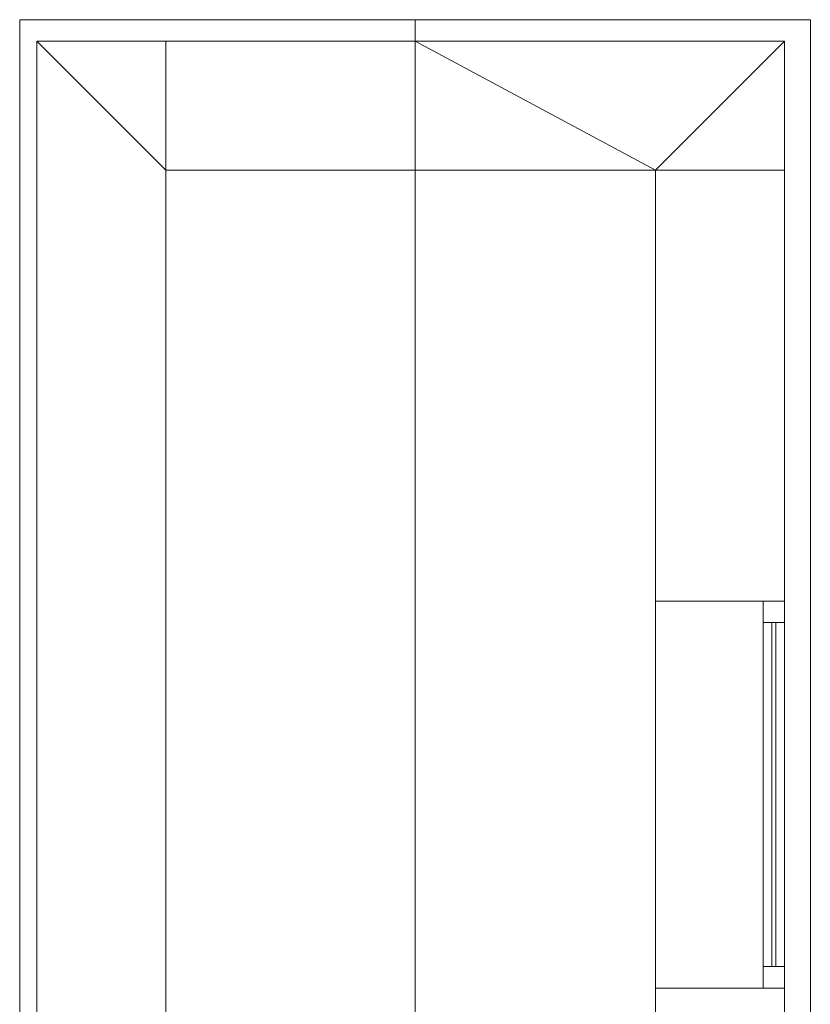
# Model space of a CAD drawing. Header units: millimetres. Extents: x -430348 to -225823, y -86243 to 5084.
# Tile 600 of 656: x -370942 to -369102, y -40860 to -38570. Entities that reach past the tile are written whole.
import ezdxf

# ---------------------------------------------------------------- set-up
doc = ezdxf.new("R2010")
doc.units = ezdxf.units.MM
for name, color, linetype, lineweight in [('A-GLAZ-CURT', 52, 'Continuous', 9), ('A-GLAZ-CWMG', 51, 'Continuous', 9), ('A-ROOF', 132, 'Continuous', 9), ('A-WALL', 113, 'Continuous', 9)]:
    doc.layers.add(name, color=color, linetype=linetype, lineweight=lineweight)

# ---------------------------------------------------------------- blocks, each defined once
blk = doc.blocks.new('System Panel - Door-561992-_3D_ Copy 1')
at = {"layer": 'A-GLAZ-CURT'}
mesh = blk.add_polyface(dxfattribs=at)
corners = [(-400, 5), (-400, 5, 1876.6), (400, 5, 1876.6), (400, 5)]
mesh.append_faces([[corners[k] for k in face] for face in [(2, 3, 0, 1)]])
mesh = blk.add_polyface(dxfattribs=at)
corners = [(400, -5), (-400, -5), (-400, 5), (400, 5)]
mesh.append_faces([[corners[k] for k in face] for face in [(0, 1, 2, 3)]])
mesh = blk.add_polyface(dxfattribs=at)
corners = [(-400, -5, 1876.6), (400, -5, 1876.6), (400, 5, 1876.6), (-400, 5, 1876.6)]
mesh.append_faces([[corners[k] for k in face] for face in [(0, 1, 2, 3)]])
mesh = blk.add_polyface(dxfattribs=at)
corners = [(-400, -5), (-400, -5, 1876.6), (-400, 5, 1876.6), (-400, 5)]
mesh.append_faces([[corners[k] for k in face] for face in [(0, 1, 2, 3)]])
mesh = blk.add_polyface(dxfattribs=at)
corners = [(400, -5, 1876.6), (400, -5), (400, 5), (400, 5, 1876.6)]
mesh.append_faces([[corners[k] for k in face] for face in [(0, 1, 2, 3)]])
mesh = blk.add_polyface(dxfattribs=at)
corners = [(-400, -5), (400, -5), (400, -5, 1876.6), (-400, -5, 1876.6)]
mesh.append_faces([[corners[k] for k in face] for face in [(3, 0, 1, 2)]])
blk = doc.blocks.new('Rectangular Mullion - 50mm x 50mm-561993-_3D_ Copy 1')
at = {"layer": 'A-GLAZ-CWMG'}
mesh = blk.add_polyface(dxfattribs=at)
corners = [(0, 25), (-50, 25), (-50, -25), (0, -25)]
mesh.append_faces([[corners[k] for k in face] for face in [(2, 3, 0, 1)]])
mesh = blk.add_polyface(dxfattribs=at)
corners = [(0, 25, -1976.6), (0, -25, -1976.6), (-50, -25, -1976.6), (-50, 25, -1976.6)]
mesh.append_faces([[corners[k] for k in face] for face in [(0, 1, 2, 3)]])
mesh = blk.add_polyface(dxfattribs=at)
corners = [(-50, 25), (0, 25), (0, 25, -1976.6), (-50, 25, -1976.6)]
mesh.append_faces([[corners[k] for k in face] for face in [(0, 1, 2, 3)]])
mesh = blk.add_polyface(dxfattribs=at)
corners = [(-50, -25), (-50, 25), (-50, 25, -1976.6), (-50, -25, -1976.6)]
mesh.append_faces([[corners[k] for k in face] for face in [(0, 1, 2, 3)]])
mesh = blk.add_polyface(dxfattribs=at)
corners = [(0, 25), (0, -25), (0, -25, -1976.6), (0, 25, -1976.6)]
mesh.append_faces([[corners[k] for k in face] for face in [(0, 1, 2, 3)]])
mesh = blk.add_polyface(dxfattribs=at)
corners = [(0, -25), (-50, -25), (-50, -25, -1976.6), (0, -25, -1976.6)]
mesh.append_faces([[corners[k] for k in face] for face in [(0, 1, 2, 3)]])
blk = doc.blocks.new('Rectangular Mullion - 50mm x 50mm-327847-_3D_ Copy 1')
at = {"layer": 'A-GLAZ-CWMG'}
mesh = blk.add_polyface(dxfattribs=at)
corners = [(0, 25), (-50, 25), (-50, -25), (0, -25)]
mesh.append_faces([[corners[k] for k in face] for face in [(2, 3, 0, 1)]])
mesh = blk.add_polyface(dxfattribs=at)
corners = [(0, 25, -800), (0, -25, -800), (-50, -25, -800), (-50, 25, -800)]
mesh.append_faces([[corners[k] for k in face] for face in [(0, 1, 2, 3)]])
mesh = blk.add_polyface(dxfattribs=at)
corners = [(-50, 25), (0, 25), (0, 25, -800), (-50, 25, -800)]
mesh.append_faces([[corners[k] for k in face] for face in [(0, 1, 2, 3)]])
mesh = blk.add_polyface(dxfattribs=at)
corners = [(-50, -25), (-50, 25), (-50, 25, -800), (-50, -25, -800)]
mesh.append_faces([[corners[k] for k in face] for face in [(0, 1, 2, 3)]])
mesh = blk.add_polyface(dxfattribs=at)
corners = [(0, 25), (0, -25), (0, -25, -800), (0, 25, -800)]
mesh.append_faces([[corners[k] for k in face] for face in [(0, 1, 2, 3)]])
mesh = blk.add_polyface(dxfattribs=at)
corners = [(0, -25), (-50, -25), (-50, -25, -800), (0, -25, -800)]
mesh.append_faces([[corners[k] for k in face] for face in [(0, 1, 2, 3)]])
blk = doc.blocks.new('Rectangular Mullion - 50mm x 50mm-561994-_3D_ Copy 1')
at = {"layer": 'A-GLAZ-CWMG'}
mesh = blk.add_polyface(dxfattribs=at)
corners = [(0, 25), (-50, 25), (-50, -25), (0, -25)]
mesh.append_faces([[corners[k] for k in face] for face in [(2, 3, 0, 1)]])
mesh = blk.add_polyface(dxfattribs=at)
corners = [(0, 25, -1976.6), (0, -25, -1976.6), (-50, -25, -1976.6), (-50, 25, -1976.6)]
mesh.append_faces([[corners[k] for k in face] for face in [(0, 1, 2, 3)]])
mesh = blk.add_polyface(dxfattribs=at)
corners = [(-50, 25), (0, 25), (0, 25, -1976.6), (-50, 25, -1976.6)]
mesh.append_faces([[corners[k] for k in face] for face in [(0, 1, 2, 3)]])
mesh = blk.add_polyface(dxfattribs=at)
corners = [(-50, -25), (-50, 25), (-50, 25, -1976.6), (-50, -25, -1976.6)]
mesh.append_faces([[corners[k] for k in face] for face in [(0, 1, 2, 3)]])
mesh = blk.add_polyface(dxfattribs=at)
corners = [(0, 25), (0, -25), (0, -25, -1976.6), (0, 25, -1976.6)]
mesh.append_faces([[corners[k] for k in face] for face in [(0, 1, 2, 3)]])
mesh = blk.add_polyface(dxfattribs=at)
corners = [(0, -25), (-50, -25), (-50, -25, -1976.6), (0, -25, -1976.6)]
mesh.append_faces([[corners[k] for k in face] for face in [(0, 1, 2, 3)]])
blk = doc.blocks.new('Rectangular Mullion - 50mm x 50mm-327848-_3D_ Copy 1')
at = {"layer": 'A-GLAZ-CWMG'}
mesh = blk.add_polyface(dxfattribs=at)
corners = [(0, 25), (-50, 25), (-50, -25), (0, -25)]
mesh.append_faces([[corners[k] for k in face] for face in [(2, 3, 0, 1)]])
mesh = blk.add_polyface(dxfattribs=at)
corners = [(0, 25, -800), (0, -25, -800), (-50, -25, -800), (-50, 25, -800)]
mesh.append_faces([[corners[k] for k in face] for face in [(0, 1, 2, 3)]])
mesh = blk.add_polyface(dxfattribs=at)
corners = [(-50, 25), (0, 25), (0, 25, -800), (-50, 25, -800)]
mesh.append_faces([[corners[k] for k in face] for face in [(0, 1, 2, 3)]])
mesh = blk.add_polyface(dxfattribs=at)
corners = [(-50, -25), (-50, 25), (-50, 25, -800), (-50, -25, -800)]
mesh.append_faces([[corners[k] for k in face] for face in [(0, 1, 2, 3)]])
mesh = blk.add_polyface(dxfattribs=at)
corners = [(0, 25), (0, -25), (0, -25, -800), (0, 25, -800)]
mesh.append_faces([[corners[k] for k in face] for face in [(0, 1, 2, 3)]])
mesh = blk.add_polyface(dxfattribs=at)
corners = [(0, -25), (-50, -25), (-50, -25, -800), (0, -25, -800)]
mesh.append_faces([[corners[k] for k in face] for face in [(0, 1, 2, 3)]])

msp = doc.modelspace()

# ---------------------------------------------------------------- block references
at = {"layer": 'A-GLAZ-CURT', "rotation": 90}
msp.add_blockref('System Panel - Door-561992-_3D_ Copy 1', (-369187, -40372.4, 59044.2), dxfattribs=at)
at = {"layer": 'A-GLAZ-CWMG', "extrusion": (0, 0, -1), "rotation": 90}
msp.add_blockref('Rectangular Mullion - 50mm x 50mm-561994-_3D_ Copy 1', (369187, -39922.4, -58994.2), dxfattribs=at)
at = {"layer": 'A-GLAZ-CWMG', "extrusion": (0, 1, 0), "rotation": 90}
msp.add_blockref('Rectangular Mullion - 50mm x 50mm-327847-_3D_ Copy 1', (369187, 60970.8, -39972.4), dxfattribs=at)
at = {"layer": 'A-GLAZ-CWMG', "extrusion": (0, -1, 0), "rotation": 270}
msp.add_blockref('Rectangular Mullion - 50mm x 50mm-327848-_3D_ Copy 1', (-369187, 58994.2, 40772.4), dxfattribs=at)
at = {"layer": 'A-GLAZ-CWMG', "rotation": 270}
msp.add_blockref('Rectangular Mullion - 50mm x 50mm-561993-_3D_ Copy 1', (-369187, -40822.4, 60970.8), dxfattribs=at)

# ---------------------------------------------------------------- meshes
at = {"layer": 'A-ROOF'}
mesh = msp.add_polyface(dxfattribs=at)
corners = [(-370022, -42335, 61361.3), (-370942, -42335, 60970.8), (-370942, -38570.2, 60970.8), (-370022, -38570.2, 61361.3)]
mesh.append_faces([[corners[k] for k in face] for face in [(2, 3, 0, 1)]])
mesh = msp.add_polyface(dxfattribs=at)
corners = [(-370942, -42335, 61079.4), (-370022, -42335, 61469.9), (-370022, -38570.2, 61469.9), (-370942, -38570.2, 61079.4)]
mesh.append_faces([[corners[k] for k in face] for face in [(1, 2, 3, 0)]])
mesh = msp.add_polyface(dxfattribs=at)
corners = [(-370942, -42335, 60970.8), (-370942, -42335, 61079.4), (-370942, -38570.2, 61079.4), (-370942, -38570.2, 60970.8)]
mesh.append_faces([[corners[k] for k in face] for face in [(1, 2, 3, 0)]])
mesh = msp.add_polyface(dxfattribs=at)
corners = [(-370942, -38570.2, 61079.4), (-370022, -38570.2, 61469.9), (-369102, -38570.2, 61079.4), (-369102, -38570.2, 60970.8), (-370022, -38570.2, 61361.3), (-370942, -38570.2, 60970.8)]
mesh.append_faces([[corners[k] for k in face] for face in [(0, 1, 4, 5)]], dxfattribs={"vtx1": -1})
mesh.append_faces([[corners[k] for k in face] for face in [(2, 3, 4, 1)]], dxfattribs={"vtx2": -1})
mesh = msp.add_polyface(dxfattribs=at)
corners = [(-369102, -38570.2, 60970.8), (-369102, -42335, 60970.8), (-370022, -42335, 61361.3), (-370022, -38570.2, 61361.3)]
mesh.append_faces([[corners[k] for k in face] for face in [(1, 2, 3, 0)]])
mesh = msp.add_polyface(dxfattribs=at)
corners = [(-369102, -42335, 61079.4), (-369102, -38570.2, 61079.4), (-370022, -38570.2, 61469.9), (-370022, -42335, 61469.9)]
mesh.append_faces([[corners[k] for k in face] for face in [(2, 3, 0, 1)]])
mesh = msp.add_polyface(dxfattribs=at)
corners = [(-369102, -38570.2, 60970.8), (-369102, -38570.2, 61079.4), (-369102, -42335, 61079.4), (-369102, -42335, 60970.8)]
mesh.append_faces([[corners[k] for k in face] for face in [(2, 3, 0, 1)]])
at = {"layer": 'A-WALL'}
mesh = msp.add_polyface(dxfattribs=at)
corners = [(-370902, -41960.2, 58720.4), (-370902, -41960.2, 60987.8), (-370902, -38620.2, 60987.8), (-370902, -38620.2, 58720.4)]
mesh.append_faces([[corners[k] for k in face] for face in [(2, 3, 0, 1)]])
mesh = msp.add_polyface(dxfattribs=at)
corners = [(-370602, -38620.2, 58720.4), (-370602, -38920.2, 58720.4), (-370602, -41960.2, 58720.4), (-370902, -41960.2, 58720.4), (-370902, -38620.2, 58720.4)]
mesh.append_faces([[corners[k] for k in face] for face in [(1, 4, 0)]], dxfattribs={"vtx0": -1})
mesh.append_faces([[corners[k] for k in face] for face in [(3, 4, 1, 2)]], dxfattribs={"vtx1": -1})
mesh = msp.add_polyface(dxfattribs=at)
corners = [(-370602, -38620.2, 61115.1), (-370602, -38620.2, 58720.4), (-370902, -38620.2, 58720.4), (-370902, -38620.2, 60987.8)]
mesh.append_faces([[corners[k] for k in face] for face in [(3, 0, 1, 2)]])
mesh = msp.add_polyface(dxfattribs=at)
corners = [(-370602, -41960.2, 61115.1), (-370602, -38920.2, 61115.1), (-370602, -38620.2, 61115.1), (-370902, -38620.2, 60987.8), (-370902, -41960.2, 60987.8)]
mesh.append_faces([[corners[k] for k in face] for face in [(2, 3, 1)]], dxfattribs={"vtx1": -1})
mesh.append_faces([[corners[k] for k in face] for face in [(4, 0, 1, 3)]], dxfattribs={"vtx2": -1})
mesh = msp.add_polyface(dxfattribs=at)
corners = [(-370602, -41960.2, 58720.4), (-370602, -38920.2, 58720.4), (-370602, -38620.2, 58720.4), (-370602, -38620.2, 61115.1), (-370602, -38920.2, 61115.1), (-370602, -41960.2, 61115.1)]
mesh.append_faces([[corners[k] for k in face] for face in [(5, 0, 1, 4), (2, 3, 4, 1)]], dxfattribs={"vtx2": -1})
mesh = msp.add_polyface(dxfattribs=at)
corners = [(-370602, -38620.2, 58720.4), (-370602, -38620.2, 61115.1), (-370022, -38620.2, 61361.3), (-369162, -38620.2, 60996.3), (-369162, -38620.2, 58720.4)]
mesh.append_faces([[corners[k] for k in face] for face in [(3, 4, 0), (1, 2, 3, 0)]], dxfattribs={"vtx2": -1})
mesh = msp.add_polyface(dxfattribs=at)
corners = [(-369162, -38920.2, 58720.4), (-369462, -38920.2, 58720.4), (-370602, -38920.2, 58720.4), (-370602, -38620.2, 58720.4), (-369162, -38620.2, 58720.4)]
mesh.append_faces([[corners[k] for k in face] for face in [(1, 4, 0)]], dxfattribs={"vtx0": -1})
mesh.append_faces([[corners[k] for k in face] for face in [(3, 4, 1, 2)]], dxfattribs={"vtx1": -1})
mesh = msp.add_polyface(dxfattribs=at)
corners = [(-370602, -38920.2, 58720.4), (-370602, -38920.2, 61115.1), (-370602, -38620.2, 61115.1), (-370602, -38620.2, 58720.4)]
mesh.append_faces([[corners[k] for k in face] for face in [(3, 0, 1, 2)]])
mesh = msp.add_polyface(dxfattribs=at)
corners = [(-370602, -38920.2, 61115.1), (-370022, -38920.2, 61361.3), (-370022, -38620.2, 61361.3), (-370602, -38620.2, 61115.1)]
mesh.append_faces([[corners[k] for k in face] for face in [(1, 2, 3, 0)]])
mesh = msp.add_polyface(dxfattribs=at)
corners = [(-370022, -38920.2, 61361.3), (-369462, -38920.2, 61123.6), (-369162, -38920.2, 60996.3), (-369162, -38620.2, 60996.3), (-370022, -38620.2, 61361.3)]
mesh.append_faces([[corners[k] for k in face] for face in [(1, 4, 0)]], dxfattribs={"vtx0": -1})
mesh.append_faces([[corners[k] for k in face] for face in [(3, 4, 1, 2)]], dxfattribs={"vtx1": -1})
mesh = msp.add_polyface(dxfattribs=at)
corners = [(-369162, -38920.2, 60996.3), (-369162, -38920.2, 58720.4), (-369162, -38620.2, 58720.4), (-369162, -38620.2, 60996.3)]
mesh.append_faces([[corners[k] for k in face] for face in [(3, 0, 1, 2)]])
mesh = msp.add_polyface(dxfattribs=at)
corners = [(-370602, -38920.2, 58720.4), (-369462, -38920.2, 58720.4), (-369162, -38920.2, 58720.4), (-369162, -38920.2, 60996.3), (-369462, -38920.2, 61123.6), (-370022, -38920.2, 61361.3), (-370602, -38920.2, 61115.1)]
mesh.append_faces([[corners[k] for k in face] for face in [(6, 4, 5)]], dxfattribs={"vtx0": -1})
mesh.append_faces([[corners[k] for k in face] for face in [(6, 0, 1, 4)]], dxfattribs={"vtx2": -1, "vtx3": -1})
mesh.append_faces([[corners[k] for k in face] for face in [(1, 2, 3, 4)]], dxfattribs={"vtx3": -1})
mesh = msp.add_polyface(dxfattribs=at)
corners = [(-369462, -38920.2, 58720.4), (-369462, -41960.2, 58720.4), (-369462, -41960.2, 61123.6), (-369462, -38920.2, 61123.6), (-369462, -41857.7, 60970.8), (-369462, -41857.7, 59830.8), (-369462, -41277.7, 59830.8), (-369462, -41277.7, 60970.8), (-369462, -40822.4, 60970.8), (-369462, -40822.4, 58994.2), (-369462, -39922.4, 58994.2), (-369462, -39922.4, 60970.8)]
mesh.append_faces([[corners[k] for k in face] for face in [(3, 11, 8, 2), (5, 1, 2, 4)]], dxfattribs={"vtx0": -1, "vtx2": -1})
mesh.append_faces([[corners[k] for k in face] for face in [(1, 5, 6, 9)]], dxfattribs={"vtx0": -1, "vtx2": -1, "vtx3": -1})
mesh.append_faces([[corners[k] for k in face] for face in [(7, 4, 2, 8)]], dxfattribs={"vtx1": -1, "vtx2": -1, "vtx3": -1})
mesh.append_faces([[corners[k] for k in face] for face in [(9, 10, 0, 1), (3, 0, 10, 11), (8, 9, 6, 7)]], dxfattribs={"vtx1": -1, "vtx3": -1})
mesh = msp.add_polyface(dxfattribs=at)
corners = [(-369462, -41960.2, 58720.4), (-369462, -38920.2, 58720.4), (-369162, -38920.2, 58720.4), (-369162, -41960.2, 58720.4)]
mesh.append_faces([[corners[k] for k in face] for face in [(0, 1, 2, 3)]])
mesh = msp.add_polyface(dxfattribs=at)
corners = [(-369462, -38920.2, 58720.4), (-369462, -38920.2, 61123.6), (-369162, -38920.2, 60996.3), (-369162, -38920.2, 58720.4)]
mesh.append_faces([[corners[k] for k in face] for face in [(0, 1, 2, 3)]])
mesh = msp.add_polyface(dxfattribs=at)
corners = [(-369462, -38920.2, 61123.6), (-369462, -41960.2, 61123.6), (-369162, -41960.2, 60996.3), (-369162, -38920.2, 60996.3)]
mesh.append_faces([[corners[k] for k in face] for face in [(1, 2, 3, 0)]])
mesh = msp.add_polyface(dxfattribs=at)
corners = [(-369162, -41960.2, 58720.4), (-369162, -38920.2, 58720.4), (-369162, -38920.2, 60996.3), (-369162, -41960.2, 60996.3), (-369162, -41857.7, 59830.8), (-369162, -41857.7, 60970.8), (-369162, -41277.7, 60970.8), (-369162, -41277.7, 59830.8), (-369162, -40822.4, 58994.2), (-369162, -40822.4, 60970.8), (-369162, -39922.4, 60970.8), (-369162, -39922.4, 58994.2)]
mesh.append_faces([[corners[k] for k in face] for face in [(9, 6, 7, 8), (1, 11, 8, 0), (11, 1, 2, 10)]], dxfattribs={"vtx0": -1, "vtx2": -1})
mesh.append_faces([[corners[k] for k in face] for face in [(3, 5, 6, 9)]], dxfattribs={"vtx0": -1, "vtx2": -1, "vtx3": -1})
mesh.append_faces([[corners[k] for k in face] for face in [(7, 4, 0, 8)]], dxfattribs={"vtx1": -1, "vtx2": -1, "vtx3": -1})
mesh.append_faces([[corners[k] for k in face] for face in [(3, 0, 4, 5), (9, 10, 2, 3)]], dxfattribs={"vtx1": -1, "vtx3": -1})
mesh = msp.add_polyface(dxfattribs=at)
corners = [(-369162, -40822.4, 60970.8), (-369462, -40822.4, 60970.8), (-369462, -39922.4, 60970.8), (-369162, -39922.4, 60970.8)]
mesh.append_faces([[corners[k] for k in face] for face in [(0, 1, 2, 3)]])
mesh = msp.add_polyface(dxfattribs=at)
corners = [(-369162, -39922.4, 60970.8), (-369462, -39922.4, 60970.8), (-369462, -39922.4, 58994.2), (-369162, -39922.4, 58994.2)]
mesh.append_faces([[corners[k] for k in face] for face in [(0, 1, 2, 3)]])
mesh = msp.add_polyface(dxfattribs=at)
corners = [(-369462, -40822.4, 58994.2), (-369162, -40822.4, 58994.2), (-369162, -39922.4, 58994.2), (-369462, -39922.4, 58994.2)]
mesh.append_faces([[corners[k] for k in face] for face in [(3, 0, 1, 2)]])
mesh = msp.add_polyface(dxfattribs=at)
corners = [(-369162, -40822.4, 58994.2), (-369462, -40822.4, 58994.2), (-369462, -40822.4, 60970.8), (-369162, -40822.4, 60970.8)]
mesh.append_faces([[corners[k] for k in face] for face in [(0, 1, 2, 3)]])

doc.saveas('drawing.dxf')
